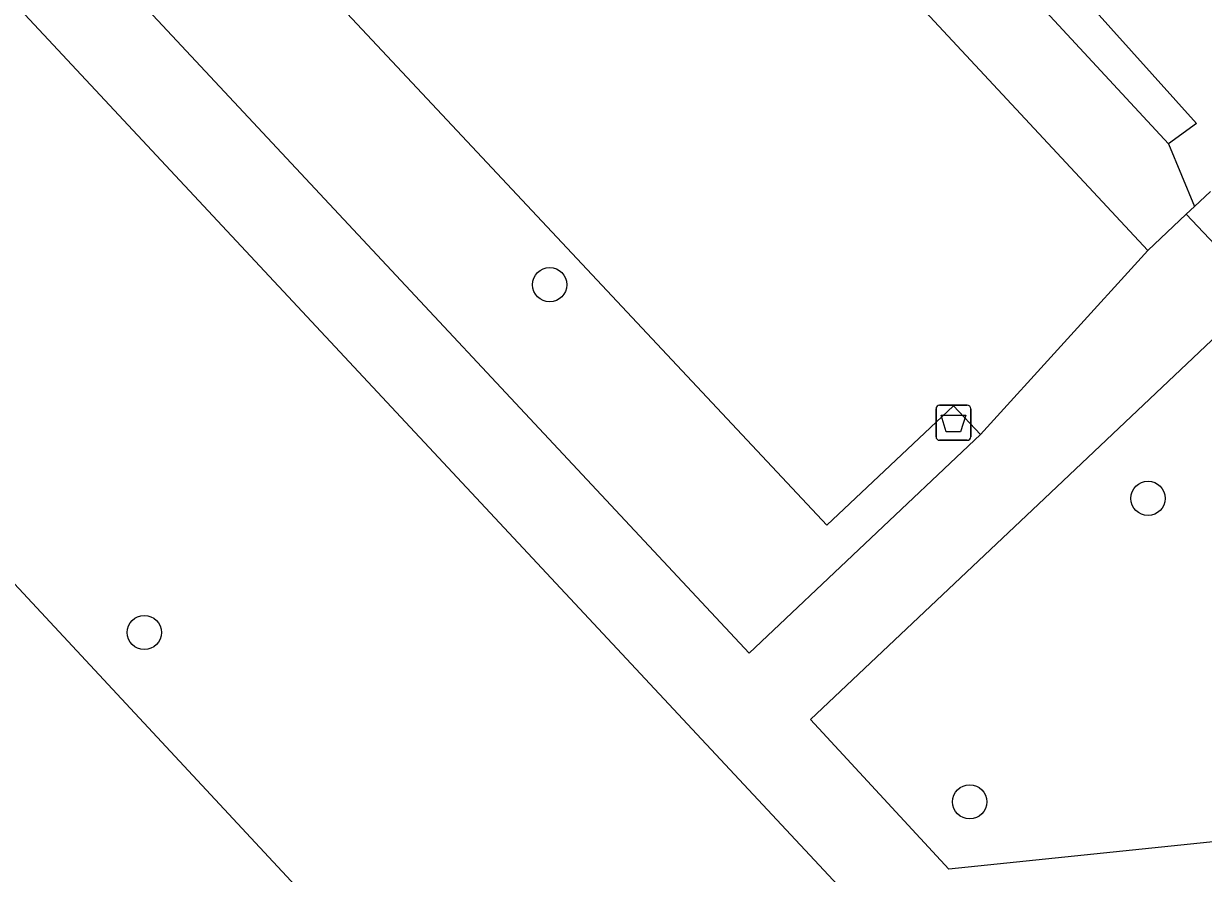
# Model space of a CAD drawing. Extents: x 157466 to 158888, y 383063 to 384677.
# Drawn here: x 158229.97 to 158263.62, y 384188.17 to 384212.41 of the extents above; entities that cross this region are included whole.
import ezdxf

# ---------------------------------------------------------------- set-up
doc = ezdxf.new("R2010")
doc.units = 0
for name, color, linetype in [('IMGEO_Afvalbak', 7, 'Continuous'), ('IMGEO_Berm_groen', 7, 'Continuous'), ('IMGEO_Boom', 7, 'Continuous'), ('IMGEO_Greppel_droge_sloot', 7, 'Continuous'), ('IMGEO_Groenvoorziening', 7, 'Continuous'), ('IMGEO_Parkeervlak_halfverhard', 7, 'Continuous'), ('IMGEO_Voetpad_halfverhard', 7, 'Continuous'), ('IMGEO_Voetpad_open', 7, 'Continuous')]:
    doc.layers.add(name, color=color, linetype=linetype)

msp = doc.modelspace()

# ---------------------------------------------------------------- linework, layer by layer
at = {"layer": 'IMGEO_Afvalbak'}
for p, q in [((158256.094, 384201.523), (158256.884, 384201.523)), ((158256.884, 384201.523), (158256.094, 384201.523)), ((158255.994, 384200.623), (158255.994, 384201.423)), ((158255.994, 384201.423), (158255.994, 384200.623)), ((158256.984, 384201.423), (158256.984, 384200.623)), ((158256.984, 384200.623), (158256.984, 384201.423)), ((158256.884, 384200.523), (158256.094, 384200.523)), ((158256.094, 384200.523), (158256.884, 384200.523))]:
    msp.add_line(p, q, dxfattribs=at)
msp.add_lwpolyline([(158256.137, 384201.237), (158256.841, 384201.237), (158256.692, 384200.767), (158256.286, 384200.767), (158256.137, 384201.237)], dxfattribs=at)
for centre, start, end in [((158256.094, 384201.423), 90, 180), ((158256.094, 384201.423), 90, 180), ((158256.884, 384201.423), 0, 90), ((158256.884, 384201.423), 360, 90), ((158256.094, 384200.623), 180, 270), ((158256.094, 384200.623), 180, 270), ((158256.884, 384200.623), 270, 0), ((158256.884, 384200.623), 270, 0)]:
    msp.add_arc(centre, 0.1, start, end, dxfattribs=at)
at = {"layer": 'IMGEO_Berm_groen'}
msp.add_lwpolyline([(158262.623, 384208.984), (158263.364, 384207.193)], dxfattribs=at)
at = {"layer": 'IMGEO_Boom'}
for centre in [(158244.975, 384204.963), (158262.042, 384198.864), (158233.411, 384195.039), (158256.955, 384190.207)]:
    msp.add_circle(centre, 0.489, dxfattribs=at)
at = {"layer": 'IMGEO_Greppel_droge_sloot'}
for points in [[(158233.793, 384240.11), (158235.105, 384241.093), (158263.421, 384209.562), (158262.623, 384208.984)], [(158233.793, 384240.11), (158233.794, 384240.097), (158262.623, 384208.984)]]:
    msp.add_lwpolyline(points, dxfattribs=at)
at = {"layer": 'IMGEO_Groenvoorziening'}
msp.add_lwpolyline([(158245.873, 384179.05), (158207.292, 384220.529), (158179.831, 384194.875)], dxfattribs=at)
at = {"layer": 'IMGEO_Parkeervlak_halfverhard'}
for points in [[(158230.541, 384239.761), (158262.041, 384205.943)], [(158221.229, 384231.878), (158252.881, 384198.098), (158256.495, 384201.502), (158257.267, 384200.688)]]:
    msp.add_lwpolyline(points, dxfattribs=at)
at = {"layer": 'IMGEO_Voetpad_halfverhard'}
for points in [[(158210.961, 384233.073), (158254.137, 384186.825), (158245.873, 384179.05)], [(158257.267, 384200.688), (158250.663, 384194.448), (158218.265, 384229.119), (158221.229, 384231.878)], [(158263.132, 384206.974), (158262.041, 384205.943)], [(158262.041, 384205.943), (158257.267, 384200.688)], [(158278.421, 384190.569), (158256.358, 384188.288), (158252.416, 384192.554), (158259.085, 384198.859), (158265.273, 384204.709)]]:
    msp.add_lwpolyline(points, dxfattribs=at)
at = {"layer": 'IMGEO_Voetpad_open'}
for points in [[(158263.364, 384207.193), (158263.822, 384207.626)], [(158263.132, 384206.974), (158263.364, 384207.193)], [(158265.273, 384204.709), (158263.132, 384206.974)]]:
    msp.add_lwpolyline(points, dxfattribs=at)

doc.saveas('drawing.dxf')
